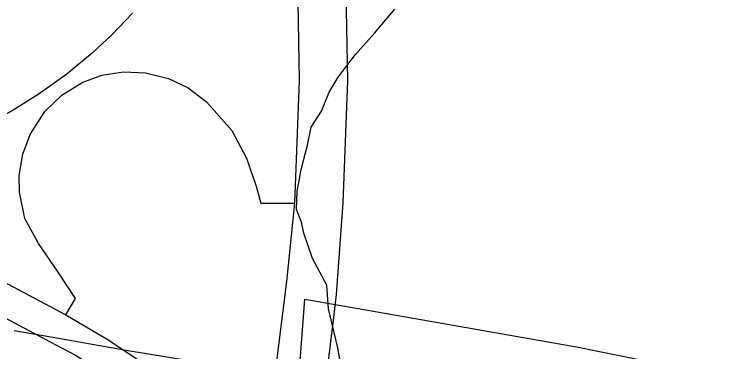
# Model space of a CAD drawing. Extents: x 0 to 34, y -3.9 to 26.2.
# Drawn here: x 7.654 to 7.853, y 19.2146 to 19.3075 of the extents above; entities that cross this region are included whole.
import ezdxf

# ---------------------------------------------------------------- set-up
doc = ezdxf.new("R2010")
doc.units = 0
for name, color, linetype in [('GM_X_Interchange_Ramps', 7, 'Continuous'), ('GM_X_Interstate_Route', 7, 'Continuous'), ('GM_X_Minor_River', 7, 'Continuous'), ('GM_X_State_Route', 7, 'Continuous')]:
    doc.layers.add(name, color=color, linetype=linetype)

msp = doc.modelspace()

# ---------------------------------------------------------------- linework, layer by layer
at = {"layer": 'GM_X_Interchange_Ramps'}
msp.add_line((7.66826, 19.22468), (7.67093, 19.22926), dxfattribs=at)
for points in [[(7.68662, 19.30793), (7.681, 19.30202), (7.67561, 19.29695), (7.66846, 19.29104), (7.6606, 19.28543), (7.65371, 19.28116), (7.6499, 19.27908), (7.64799, 19.27804), (7.6418, 19.27506), (7.6345, 19.27201), (7.62681, 19.26933), (7.61957, 19.26728), (7.61262, 19.26571), (7.60484, 19.26441), (7.59423, 19.26483), (7.5924, 19.25858)], [(7.67093, 19.22926), (7.66616, 19.23644), (7.66073, 19.24442), (7.65691, 19.25123), (7.65541, 19.25851), (7.65538, 19.26315), (7.65636, 19.26902), (7.65835, 19.27439), (7.66247, 19.28077), (7.66713, 19.28527), (7.67277, 19.28876), (7.67817, 19.29075), (7.68416, 19.29171), (7.69025, 19.29147), (7.69657, 19.2899), (7.70197, 19.2873), (7.70708, 19.28341), (7.71406, 19.2755), (7.71807, 19.26794), (7.72074, 19.26016), (7.72207, 19.25549), (7.7314, 19.25551)], [(7.65394, 19.22042), (7.6646, 19.21852), (7.68485, 19.21496), (7.73248, 19.2072), (7.73416, 19.22902), (7.76827, 19.22303), (7.80913, 19.21585), (7.81549, 19.21457), (7.85301, 19.20704), (7.85235, 19.2006), (7.85077, 19.18516), (7.85008, 19.17834), (7.84646, 19.14282), (7.84539, 19.13234), (7.83894, 19.05142), (7.83845, 19.04524), (7.83731, 19.03094)]]:
    msp.add_lwpolyline(points, dxfattribs=at)
at = {"layer": 'GM_X_Interstate_Route'}
msp.add_line((7.73957, 19.20304), (7.74207, 19.22325), dxfattribs=at)
for points in [[(7.7314, 19.25551), (7.73271, 19.28929), (7.73184, 19.33776), (7.73096, 19.38119), (7.7304, 19.44074), (7.7292, 19.49831), (7.72657, 19.65667), (7.72591, 19.72707), (7.72657, 19.78168), (7.72833, 19.83059), (7.7314, 19.88674), (7.7382, 19.96438), (7.75465, 20.12713), (7.76364, 20.21574), (7.77568, 20.33229), (7.78338, 20.41423), (7.80443, 20.61842), (7.81145, 20.6908), (7.81338, 20.71176), (7.82882, 20.8641), (7.8333, 20.9)], [(7.74207, 19.22325), (7.74295, 19.23033), (7.7447, 19.25555), (7.74602, 19.28933), (7.74514, 19.3378), (7.74427, 19.38122), (7.74375, 19.43838), (7.74251, 19.49835), (7.73988, 19.6567), (7.73922, 19.72711), (7.73988, 19.78172), (7.74163, 19.83063), (7.7447, 19.88678), (7.7515, 19.96442), (7.76795, 20.12716), (7.77695, 20.21577), (7.78879, 20.33026), (7.79669, 20.41426), (7.81774, 20.61846), (7.82476, 20.6893), (7.82737, 20.70886), (7.84185, 20.85971), (7.84685, 20.9)], [(7.51111, 18.25972), (7.55738, 18.51809), (7.5905, 18.69662), (7.60103, 18.75167), (7.60805, 18.78611), (7.61594, 18.81747), (7.62209, 18.84248), (7.62985, 18.87048), (7.64312, 18.91402), (7.66187, 18.97137), (7.67974, 19.02412), (7.69576, 19.07139), (7.70297, 19.09543), (7.71067, 19.1237), (7.71769, 19.15758), (7.72174, 19.1811), (7.72296, 19.18906), (7.72635, 19.21121), (7.7292, 19.23391), (7.7314, 19.25551)]]:
    msp.add_lwpolyline(points, dxfattribs=at)
at = {"layer": 'GM_X_Minor_River'}
msp.add_lwpolyline([(7.74454, 19.20837), (7.74331, 19.21565), (7.7407, 19.2264), (7.7402, 19.23289), (7.7363, 19.24027), (7.73391, 19.24721), (7.73327, 19.25028), (7.73189, 19.25376), (7.73209, 19.2587), (7.73311, 19.26474), (7.73491, 19.27152), (7.73588, 19.27642), (7.73874, 19.28088), (7.74087, 19.28612), (7.74333, 19.2902), (7.74818, 19.29647), (7.7534, 19.30235), (7.75902, 19.30898)], dxfattribs=at)
at = {"layer": 'GM_X_State_Route'}
msp.add_line((7.63514, 19.24222), (7.66826, 19.22468), dxfattribs=at)
for points in [[(7.60575, 19.24434), (7.63079, 19.23478), (7.66391, 19.21724), (7.6709, 19.21363), (7.67885, 19.20855)], [(7.66826, 19.22468), (7.68013, 19.21774), (7.72296, 19.18906), (7.73623, 19.18017), (7.76011, 19.16419), (7.80093, 19.13915), (7.81877, 19.12971), (7.84378, 19.11698)]]:
    msp.add_lwpolyline(points, dxfattribs=at)

doc.saveas('drawing.dxf')
